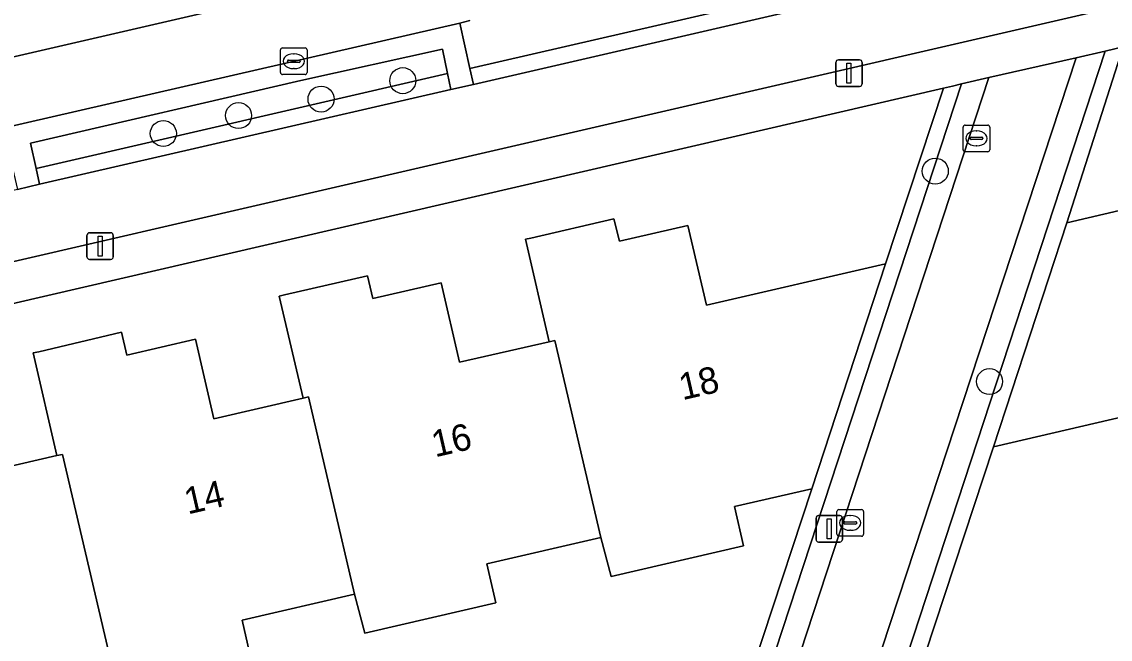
# Model space of a CAD drawing. Extents: x 156412 to 157779, y 382335 to 383768.
# Drawn here: x 156739.66 to 156780.58, y 382899.99 to 382923.19 of the extents above; entities that cross this region are included whole.
import ezdxf

# ---------------------------------------------------------------- set-up
doc = ezdxf.new("R2010")
doc.units = 0
for name, color, linetype in [('IMGEO_Berm_groen', 7, 'Continuous'), ('IMGEO_Boom', 7, 'Continuous'), ('IMGEO_Erf', 7, 'Continuous'), ('IMGEO_Fietspad_gesloten', 7, 'Continuous'), ('IMGEO_Groenvoorziening', 7, 'Continuous'), ('IMGEO_Haag', 7, 'Continuous'), ('IMGEO_Kolk', 7, 'Continuous'), ('IMGEO_Lichtmast', 7, 'Continuous'), ('IMGEO_Pand', 7, 'Continuous'), ('IMGEO_Pand_nummerreeks', 7, 'Continuous'), ('IMGEO_Parkeervlak_open', 7, 'Continuous'), ('IMGEO_Rijbaan_regionaal_gesloten', 7, 'Continuous'), ('IMGEO_Voetpad_open', 7, 'Continuous')]:
    doc.layers.add(name, color=color, linetype=linetype)

msp = doc.modelspace()

# ---------------------------------------------------------------- linework, layer by layer
at = {"layer": 'IMGEO_Berm_groen'}
msp.add_lwpolyline([(156756.499, 382923.237), (156756.127, 382923.141), (156756.508, 382921.435), (156768.386, 382924.177), (156767.971, 382925.913)], dxfattribs=at)
msp.add_lwpolyline([(156755.663, 382921.241), (156755.472, 382922.161), (156750.151, 382920.98), (156739.994, 382918.628), (156740.202, 382917.672)], close=True, dxfattribs=at)
at = {"layer": 'IMGEO_Boom'}
for centre in [(156753.982, 382920.976), (156750.911, 382920.283), (156747.81, 382919.664), (156744.982, 382918.99), (156774.001, 382917.578), (156776.041, 382909.669)]:
    msp.add_circle(centre, 0.489, dxfattribs=at)
at = {"layer": 'IMGEO_Erf'}
msp.add_lwpolyline([(156801.123, 382923.935), (156803.688, 382924.528), (156803.488, 382925.39), (156806.812, 382926.165), (156806.375, 382928.091), (156781.069, 382922.247), (156778.948, 382915.639), (156783.333, 382916.661), (156782.605, 382919.653), (156785.185, 382920.249), (156784.987, 382921.105), (156788.108, 382921.846), (156788.999, 382917.981), (156789.192, 382918.026), (156789.756, 382918.156), (156792.572, 382918.808), (156791.881, 382921.797), (156794.44, 382922.389), (156794.238, 382923.263), (156797.37, 382923.982), (156797.564, 382924.027), (156798.456, 382920.168), (156801.814, 382920.945)], close=True, dxfattribs=at)
for points in [[(156737.618, 382906.115), (156740.981, 382906.885), (156740.094, 382910.744), (156740.298, 382910.792), (156743.415, 382911.522), (156743.612, 382910.665), (156746.187, 382911.257), (156746.878, 382908.274), (156750.241, 382909.044), (156749.34, 382912.876), (156749.543, 382912.923), (156752.656, 382913.645), (156752.853, 382912.788), (156755.428, 382913.38), (156756.119, 382910.397), (156759.482, 382911.167), (156758.601, 382915.014), (156758.797, 382915.06), (156761.917, 382915.786), (156762.135, 382914.94), (156764.699, 382915.535), (156765.398, 382912.544), (156772.135, 382914.091), (156774.309, 382920.694), (156684.12, 382899.829)], [(156785.674, 382909.416), (156776.184, 382907.218), (156772.519, 382896.083), (156776.284, 382896.95), (156779.935, 382897.791), (156787.356, 382899.501)], [(156765.679, 382894.46), (156769.356, 382905.644), (156766.452, 382904.973), (156766.794, 382903.492), (156761.815, 382902.342), (156761.424, 382903.812), (156757.147, 382902.824), (156757.486, 382901.357), (156752.555, 382900.218), (156752.168, 382901.674), (156747.948, 382900.699), (156748.29, 382899.218)]]:
    msp.add_lwpolyline(points, dxfattribs=at)
at = {"layer": 'IMGEO_Fietspad_gesloten'}
for points in [[(156674.773, 382899.258), (156767.182, 382920.602), (156826.292, 382934.262), (156902.955, 382951.999), (156911.251, 382953.909), (156913.318, 382954.385), (156939.803, 382960.484), (156939.156, 382962.984), (156887.943, 382951.159), (156887.089, 382950.962), (156864.935, 382945.847), (156864.068, 382945.647), (156859.834, 382944.669), (156852.462, 382942.964), (156851.598, 382942.764), (156830.312, 382937.841), (156829.479, 382937.648), (156815.976, 382934.507), (156815.173, 382934.345)], [(156809.782, 382933.13), (156809.3, 382933.028), (156807.367, 382932.551), (156806.116, 382932.217), (156791.735, 382928.919), (156790.862, 382928.717), (156789.293, 382928.354), (156769.36, 382923.765), (156768.531, 382923.574), (156756.642, 382920.837), (156755.788, 382920.641), (156740.33, 382917.082), (156739.502, 382916.892), (156732.188, 382915.208), (156727.372, 382914.098), (156726.516, 382913.9), (156707.213, 382909.45), (156706.422, 382909.267), (156685.15, 382904.363), (156675.452, 382902.127), (156672.959, 382901.552), (156671.88, 382901.564), (156670.262, 382901.777)]]:
    msp.add_lwpolyline(points, dxfattribs=at)
at = {"layer": 'IMGEO_Groenvoorziening'}
for points in [[(156768.531, 382923.574), (156768.386, 382924.177), (156756.508, 382921.435), (156756.642, 382920.837)], [(156776.184, 382907.218), (156778.948, 382915.639), (156781.069, 382922.247), (156780.385, 382922.087), (156771.725, 382895.665), (156772.318, 382895.476), (156772.519, 382896.083)], [(156780.385, 382922.087), (156779.301, 382921.834), (156770.791, 382895.963), (156771.725, 382895.665)], [(156755.788, 382920.641), (156755.663, 382921.241), (156740.202, 382917.672), (156740.33, 382917.082)], [(156776.018, 382921.089), (156774.992, 382920.852), (156764.644, 382889.353), (156765.508, 382889.065)], [(156774.992, 382920.852), (156774.651, 382920.773), (156774.309, 382920.694), (156772.135, 382914.091), (156769.356, 382905.644), (156765.679, 382894.46), (156764.071, 382889.541), (156764.388, 382889.437), (156764.644, 382889.353)]]:
    msp.add_lwpolyline(points, close=True, dxfattribs=at)
at = {"layer": 'IMGEO_Haag'}
for points in [[(156768.386, 382924.177), (156756.508, 382921.435), (156756.642, 382920.837), (156768.531, 382923.574)], [(156778.948, 382915.639), (156781.069, 382922.247), (156780.385, 382922.087), (156771.725, 382895.665), (156772.318, 382895.476), (156772.519, 382896.083), (156776.184, 382907.218)], [(156755.663, 382921.241), (156740.202, 382917.672), (156740.33, 382917.082), (156755.788, 382920.641)], [(156774.992, 382920.852), (156774.651, 382920.773), (156774.309, 382920.694), (156772.135, 382914.091), (156769.356, 382905.644), (156765.679, 382894.46), (156764.071, 382889.541), (156764.388, 382889.437), (156764.644, 382889.353)]]:
    msp.add_lwpolyline(points, close=True, dxfattribs=at)
at = {"layer": 'IMGEO_Kolk'}
for p, q in [((156749.461, 382922.207), (156750.313, 382922.207)), ((156749.386, 382921.281), (156749.386, 382922.133)), ((156749.874, 382921.987), (156749.899, 382921.987)), ((156750.387, 382922.133), (156750.387, 382921.281)), ((156749.645, 382921.701), (156749.645, 382921.713)), ((156750.083, 382921.664), (156749.685, 382921.664)), ((156749.688, 382921.75), (156750.086, 382921.75)), ((156749.897, 382921.427), (156749.872, 382921.427)), ((156750.129, 382921.713), (156750.129, 382921.701)), ((156750.313, 382921.207), (156749.461, 382921.207)), ((156775.048, 382918.38), (156775.048, 382919.232)), ((156775.123, 382919.306), (156775.975, 382919.306)), ((156775.536, 382919.086), (156775.561, 382919.086)), ((156776.049, 382919.232), (156776.049, 382918.38)), ((156775.307, 382918.8), (156775.307, 382918.812)), ((156775.745, 382918.763), (156775.347, 382918.763)), ((156775.35, 382918.849), (156775.748, 382918.849)), ((156775.559, 382918.526), (156775.534, 382918.526)), ((156775.791, 382918.812), (156775.791, 382918.8)), ((156775.975, 382918.306), (156775.123, 382918.306)), ((156770.304, 382903.933), (156770.304, 382904.785)), ((156770.379, 382904.859), (156771.231, 382904.859)), ((156770.792, 382904.639), (156770.817, 382904.639)), ((156771.305, 382904.785), (156771.305, 382903.933)), ((156770.563, 382904.353), (156770.563, 382904.365)), ((156771.001, 382904.316), (156770.603, 382904.316)), ((156770.606, 382904.402), (156771.004, 382904.402)), ((156771.047, 382904.365), (156771.047, 382904.353)), ((156771.231, 382903.859), (156770.379, 382903.859)), ((156770.815, 382904.079), (156770.79, 382904.079))]:
    msp.add_line(p, q, dxfattribs=at)
for points in [[(156749.461, 382922.207), (156750.313, 382922.207)], [(156749.386, 382921.281), (156749.386, 382922.133)], [(156750.387, 382922.133), (156750.387, 382921.281)], [(156750.313, 382921.207), (156749.461, 382921.207)], [(156775.048, 382918.38), (156775.048, 382919.232)], [(156775.123, 382919.306), (156775.975, 382919.306)], [(156776.049, 382919.232), (156776.049, 382918.38)], [(156775.975, 382918.306), (156775.123, 382918.306)], [(156770.304, 382903.933), (156770.304, 382904.785)], [(156770.379, 382904.859), (156771.231, 382904.859)], [(156771.305, 382904.785), (156771.305, 382903.933)], [(156771.231, 382903.859), (156770.379, 382903.859)]]:
    msp.add_lwpolyline(points, dxfattribs=at)
for centre, radius, start, end in [((156749.463, 382922.131), 0.0765, 91.552, 178.448), ((156749.463, 382922.131), 0.0765, 91.552, 178.448), ((156750.311, 382922.131), 0.0765, 1.552, 88.448), ((156750.311, 382922.131), 0.0765, 1.552, 88.448), ((156749.685, 382921.71), 0.0403, 85.8775, 175.7526), ((156749.682, 382921.7), 0.0366, 178.938, 274.7102), ((156750.086, 382921.707), 0.043, 264.8664, 352.4533), ((156750.09, 382921.712), 0.0386, 1.7309, 96.639), ((156749.463, 382921.283), 0.0765, 181.552, 268.448), ((156749.463, 382921.283), 0.0765, 181.552, 268.448), ((156750.311, 382921.283), 0.0765, 271.552, 358.448), ((156750.311, 382921.283), 0.0765, 271.552, 358.448), ((156775.125, 382919.23), 0.0765, 91.552, 178.448), ((156775.125, 382919.23), 0.0765, 91.552, 178.448), ((156775.973, 382919.23), 0.0765, 1.552, 88.448), ((156775.973, 382919.23), 0.0765, 1.552, 88.448), ((156775.347, 382918.809), 0.0403, 85.8775, 175.7526), ((156775.344, 382918.799), 0.0366, 178.938, 274.7102), ((156775.748, 382918.806), 0.043, 264.8664, 352.4533), ((156775.752, 382918.811), 0.0386, 1.7309, 96.639), ((156775.125, 382918.382), 0.0765, 181.552, 268.448), ((156775.125, 382918.382), 0.0765, 181.552, 268.448), ((156775.973, 382918.382), 0.0765, 271.552, 358.448), ((156775.973, 382918.382), 0.0765, 271.552, 358.448), ((156770.381, 382904.783), 0.0765, 91.552, 178.448), ((156770.381, 382904.783), 0.0765, 91.552, 178.448), ((156771.229, 382904.783), 0.0765, 1.552, 88.448), ((156771.229, 382904.783), 0.0765, 1.552, 88.448), ((156770.603, 382904.362), 0.0403, 85.8775, 175.7526), ((156770.6, 382904.352), 0.0366, 178.938, 274.7102), ((156771.004, 382904.359), 0.043, 264.8664, 352.4533), ((156771.008, 382904.364), 0.0386, 1.7309, 96.639), ((156770.381, 382903.935), 0.0765, 181.552, 268.448), ((156770.381, 382903.935), 0.0765, 181.552, 268.448), ((156771.229, 382903.935), 0.0765, 271.552, 358.448), ((156771.229, 382903.935), 0.0765, 271.552, 358.448)]:
    msp.add_arc(centre, radius, start, end, dxfattribs=at)
for centre, major_axis, ratio, start_param, end_param in [((156749.873, 382921.707), (-0.387, 0.002), 0.722429, 4.712389, 7.853982), ((156749.898, 382921.707), (-0.39, 0.002), 0.717154, 1.570796, 4.712389), ((156775.535, 382918.806), (-0.387, 0.002), 0.722429, 4.712389, 7.853982), ((156775.56, 382918.806), (-0.39, 0.002), 0.717154, 1.570796, 4.712389), ((156770.791, 382904.359), (-0.387, 0.002), 0.722429, 4.712389, 7.853982), ((156770.816, 382904.359), (-0.39, 0.002), 0.717154, 1.570796, 4.712389)]:
    msp.add_ellipse(centre, major_axis=major_axis, ratio=ratio, start_param=start_param, end_param=end_param, dxfattribs=at)
at = {"layer": 'IMGEO_Lichtmast'}
for p, q in [((156770.262, 382920.859), (156770.262, 382921.659)), ((156770.262, 382921.659), (156770.262, 382920.859)), ((156770.362, 382921.759), (156771.152, 382921.759)), ((156771.152, 382921.759), (156770.362, 382921.759)), ((156771.252, 382921.659), (156771.252, 382920.859)), ((156771.252, 382920.859), (156771.252, 382921.659)), ((156771.152, 382920.759), (156770.362, 382920.759)), ((156770.362, 382920.759), (156771.152, 382920.759)), ((156742.212, 382915.26), (156743.002, 382915.26)), ((156743.002, 382915.26), (156742.212, 382915.26)), ((156742.112, 382914.36), (156742.112, 382915.16)), ((156742.112, 382915.16), (156742.112, 382914.36)), ((156743.102, 382915.16), (156743.102, 382914.36)), ((156743.102, 382914.36), (156743.102, 382915.16)), ((156743.002, 382914.26), (156742.212, 382914.26)), ((156742.212, 382914.26), (156743.002, 382914.26)), ((156769.617, 382904.637), (156770.407, 382904.637)), ((156770.407, 382904.637), (156769.617, 382904.637)), ((156769.517, 382903.737), (156769.517, 382904.537)), ((156769.517, 382904.537), (156769.517, 382903.737)), ((156770.507, 382904.537), (156770.507, 382903.737)), ((156770.507, 382903.737), (156770.507, 382904.537)), ((156770.407, 382903.637), (156769.617, 382903.637)), ((156769.617, 382903.637), (156770.407, 382903.637))]:
    msp.add_line(p, q, dxfattribs=at)
for points in [[(156770.682, 382921.634), (156770.832, 382921.634), (156770.832, 382920.884), (156770.682, 382920.884), (156770.682, 382921.634)], [(156742.532, 382915.135), (156742.682, 382915.135), (156742.682, 382914.385), (156742.532, 382914.385), (156742.532, 382915.135)], [(156769.937, 382904.512), (156770.087, 382904.512), (156770.087, 382903.762), (156769.937, 382903.762), (156769.937, 382904.512)]]:
    msp.add_lwpolyline(points, dxfattribs=at)
for centre, start, end in [((156770.362, 382921.659), 90, 180), ((156770.362, 382921.659), 90, 180), ((156771.152, 382921.659), 0, 90), ((156771.152, 382921.659), 360, 90), ((156770.362, 382920.859), 180, 270), ((156770.362, 382920.859), 180, 270), ((156771.152, 382920.859), 270, 0), ((156771.152, 382920.859), 270, 0), ((156742.212, 382915.16), 90, 180), ((156742.212, 382915.16), 90, 180), ((156743.002, 382915.16), 0, 90), ((156743.002, 382915.16), 360, 90), ((156742.212, 382914.36), 180, 270), ((156742.212, 382914.36), 180, 270), ((156743.002, 382914.36), 270, 0), ((156743.002, 382914.36), 270, 0), ((156769.617, 382904.537), 90, 180), ((156769.617, 382904.537), 90, 180), ((156770.407, 382904.537), 0, 90), ((156770.407, 382904.537), 360, 90), ((156769.617, 382903.737), 180, 270), ((156769.617, 382903.737), 180, 270), ((156770.407, 382903.737), 270, 0), ((156770.407, 382903.737), 270, 0)]:
    msp.add_arc(centre, 0.1, start, end, dxfattribs=at)
at = {"layer": 'IMGEO_Pand'}
for points in [[(156788.999, 382917.981), (156788.108, 382921.846), (156784.987, 382921.105), (156785.185, 382920.249), (156782.605, 382919.653), (156783.333, 382916.661), (156778.948, 382915.639), (156776.184, 382907.218), (156785.674, 382909.416), (156786.016, 382907.937), (156791.048, 382909.102), (156790.706, 382910.582)], [(156772.135, 382914.091), (156765.398, 382912.544), (156764.699, 382915.535), (156762.135, 382914.94), (156761.917, 382915.786), (156758.797, 382915.06), (156758.601, 382915.014), (156759.482, 382911.167), (156759.695, 382911.216), (156761.424, 382903.812), (156761.815, 382902.342), (156766.794, 382903.492), (156766.452, 382904.973), (156769.356, 382905.644)], [(156759.482, 382911.167), (156756.119, 382910.397), (156755.428, 382913.38), (156752.853, 382912.788), (156752.656, 382913.645), (156749.543, 382912.923), (156749.34, 382912.876), (156750.241, 382909.044), (156750.438, 382909.089), (156752.168, 382901.674), (156752.555, 382900.218), (156757.486, 382901.357), (156757.147, 382902.824), (156761.424, 382903.812), (156759.695, 382911.216)], [(156750.241, 382909.044), (156746.878, 382908.274), (156746.187, 382911.257), (156743.612, 382910.665), (156743.415, 382911.522), (156740.298, 382910.792), (156740.094, 382910.744), (156740.981, 382906.885), (156741.197, 382906.934), (156742.92, 382899.538), (156743.311, 382898.068), (156748.29, 382899.218), (156747.948, 382900.699), (156752.168, 382901.674), (156750.438, 382909.089)], [(156740.981, 382906.885), (156737.618, 382906.115), (156736.927, 382909.098), (156734.352, 382908.506), (156734.155, 382909.363), (156731.028, 382908.642), (156730.844, 382908.6), (156731.723, 382904.756), (156731.921, 382904.801), (156733.644, 382897.395), (156734.036, 382895.922), (156739.025, 382897.074), (156738.682, 382898.558), (156742.92, 382899.538), (156741.197, 382906.934)]]:
    msp.add_lwpolyline(points, close=True, dxfattribs=at)
at = {"layer": 'IMGEO_Parkeervlak_open'}
for points in [[(156759.614, 382926.551), (156734.842, 382920.826)], [(156738.842, 382919.199), (156738.952, 382919.195), (156756.127, 382923.141), (156756.499, 382923.237)]]:
    msp.add_lwpolyline(points, dxfattribs=at)
at = {"layer": 'IMGEO_Rijbaan_regionaal_gesloten'}
msp.add_lwpolyline([(156759.614, 382926.551), (156763.94, 382927.511), (156794.431, 382934.555), (156803.711, 382936.72), (156802.928, 382939.975), (156734.281, 382924.139), (156727.381, 382922.7), (156715.524, 382920.493), (156710.418, 382919.581), (156711.264, 382916.292), (156723.625, 382918.503), (156730.342, 382919.906), (156734.842, 382920.826)], close=True, dxfattribs=at)
at = {"layer": 'IMGEO_Voetpad_open'}
for points in [[(156903.296, 382950.523), (156904.698, 382950.847), (156910.458, 382952.176), (156911.592, 382952.432), (156911.251, 382953.909), (156902.955, 382951.999), (156826.292, 382934.262), (156767.182, 382920.602), (156674.773, 382899.258)], [(156673.213, 382897.345), (156682.265, 382899.418), (156684.12, 382899.829), (156774.309, 382920.694), (156774.651, 382920.773), (156774.992, 382920.852), (156776.018, 382921.089), (156779.301, 382921.834), (156780.385, 382922.087), (156781.069, 382922.247), (156806.375, 382928.091), (156824.938, 382932.403), (156827.589, 382932.999), (156827.978, 382933.083), (156828.922, 382933.312), (156903.296, 382950.523)]]:
    msp.add_lwpolyline(points, dxfattribs=at)
for points in [[(156740.33, 382917.082), (156740.202, 382917.672), (156739.994, 382918.628), (156750.151, 382920.98), (156755.472, 382922.161), (156755.663, 382921.241), (156755.788, 382920.641), (156756.642, 382920.837), (156756.508, 382921.435), (156756.127, 382923.141), (156738.952, 382919.195), (156739.362, 382917.478), (156739.502, 382916.892)], [(156779.301, 382921.834), (156776.018, 382921.089), (156765.508, 382889.065), (156765.046, 382887.655), (156764.886, 382887.169), (156768.144, 382887.917), (156770.416, 382894.823), (156770.791, 382895.963)]]:
    msp.add_lwpolyline(points, close=True, dxfattribs=at)

# ---------------------------------------------------------------- texts
at = {"layer": 'IMGEO_Pand_nummerreeks'}
for s, p in [('18', (156764.497, 382908.965)), ('16', (156755.197, 382906.818)), ('14', (156745.9, 382904.672))]:
    msp.add_text(s, height=1, rotation=13.0004, dxfattribs=at).set_placement(p)

doc.saveas('drawing.dxf')
